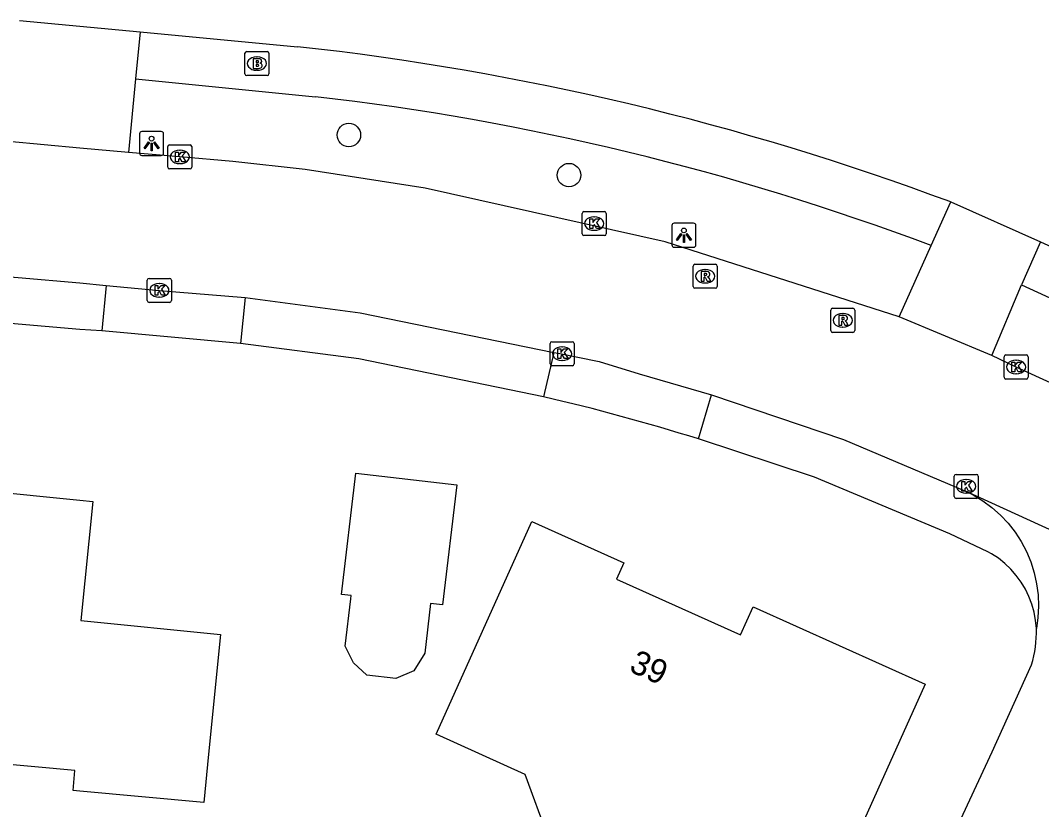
# Model space of a CAD drawing. Extents: x 162722 to 165099, y 384721 to 386283.
# Drawn here: x 163997.53 to 164039.98, y 385155.88 to 385188.68 of the extents above; entities that cross this region are included whole.
import ezdxf

# ---------------------------------------------------------------- set-up
doc = ezdxf.new("R2010")
doc.units = 0
for name, color, linetype in [('IMGEO_Boom', 7, 'Continuous'), ('IMGEO_Brandkraan', 7, 'Continuous'), ('IMGEO_Kolk', 7, 'Continuous'), ('IMGEO_Lichtpunt', 7, 'Continuous'), ('IMGEO_Pand', 7, 'Continuous'), ('IMGEO_Pand_nummerreeks', 7, 'Continuous'), ('IMGEO_Parkeervlak_open', 7, 'Continuous'), ('IMGEO_Rijbaan_lokaal_gesloten', 7, 'Continuous'), ('IMGEO_Rioolput', 7, 'Continuous'), ('IMGEO_Voetpad_open', 7, 'Continuous')]:
    doc.layers.add(name, color=color, linetype=linetype)

msp = doc.modelspace()

# ---------------------------------------------------------------- linework, layer by layer
at = {"layer": 'IMGEO_Boom'}
for centre in [(164011.185, 385183.923), (164020.336, 385182.255)]:
    msp.add_circle(centre, 0.489, dxfattribs=at)
at = {"layer": 'IMGEO_Brandkraan'}
for p, q in [((164006.863, 385186.466), (164006.863, 385187.318)), ((164006.938, 385187.392), (164007.79, 385187.392)), ((164007.351, 385187.172), (164007.376, 385187.172)), ((164007.864, 385187.318), (164007.864, 385186.466)), ((164007.79, 385186.392), (164006.938, 385186.392)), ((164007.374, 385186.612), (164007.349, 385186.612))]:
    msp.add_line(p, q, dxfattribs=at)
for points in [[(164006.863, 385186.466), (164006.863, 385187.318)], [(164006.938, 385187.392), (164007.79, 385187.392)], [(164007.864, 385187.318), (164007.864, 385186.466)], [(164007.211, 385187.092), (164007.211, 385186.692), (164007.424, 385186.692)], [(164007.442, 385187.092), (164007.211, 385187.092)], [(164007.39, 385187.011), (164007.336, 385187.011), (164007.336, 385186.935)], [(164007.336, 385186.935), (164007.389, 385186.935)], [(164007.398, 385186.859), (164007.336, 385186.859), (164007.336, 385186.778)], [(164007.336, 385186.778), (164007.398, 385186.778)], [(164007.79, 385186.392), (164006.938, 385186.392)]]:
    msp.add_lwpolyline(points, dxfattribs=at)
for centre, radius, start, end in [((164006.94, 385187.316), 0.0765, 91.552, 178.448), ((164006.94, 385187.316), 0.0765, 91.552, 178.448), ((164007.788, 385187.316), 0.0765, 1.552, 88.448), ((164007.788, 385187.316), 0.0765, 1.552, 88.448), ((164007.391, 385186.973), 0.0379, 267.8285, 90.9355), ((164007.399, 385186.818), 0.0404, 269.8759, 90.5077), ((164007.446, 385186.947), 0.145, 59.4692, 91.5367), ((164007.471, 385186.994), 0.0922, 285.5137, 58.1501), ((164007.476, 385186.802), 0.105, 301.3115, 78.989), ((164006.94, 385186.468), 0.0765, 181.552, 268.448), ((164006.94, 385186.468), 0.0765, 181.552, 268.448), ((164007.43, 385186.943), 0.251, 268.6676, 293.5347), ((164007.788, 385186.468), 0.0765, 271.552, 358.448), ((164007.788, 385186.468), 0.0765, 271.552, 358.448)]:
    msp.add_arc(centre, radius, start, end, dxfattribs=at)
for centre, major_axis, ratio, start_param, end_param in [((164007.35, 385186.892), (-0.387, 0.002), 0.722429, 4.712389, 7.853982), ((164007.375, 385186.892), (-0.39, 0.002), 0.717154, 1.570796, 4.712389)]:
    msp.add_ellipse(centre, major_axis=major_axis, ratio=ratio, start_param=start_param, end_param=end_param, dxfattribs=at)
at = {"layer": 'IMGEO_Kolk'}
for p, q in [((164003.656, 385182.587), (164003.656, 385183.439)), ((164003.731, 385183.513), (164004.583, 385183.513)), ((164004.657, 385183.439), (164004.657, 385182.587)), ((164004.144, 385183.293), (164004.169, 385183.293)), ((164004.583, 385182.513), (164003.731, 385182.513)), ((164004.167, 385182.733), (164004.142, 385182.733)), ((164020.882, 385179.814), (164020.882, 385180.666)), ((164020.957, 385180.74), (164021.809, 385180.74)), ((164021.37, 385180.52), (164021.395, 385180.52)), ((164021.883, 385180.666), (164021.883, 385179.814)), ((164021.393, 385179.96), (164021.368, 385179.96)), ((164021.809, 385179.74), (164020.957, 385179.74)), ((164002.805, 385177.038), (164002.805, 385177.89)), ((164002.88, 385177.964), (164003.732, 385177.964)), ((164003.806, 385177.89), (164003.806, 385177.038)), ((164003.293, 385177.744), (164003.318, 385177.744)), ((164003.732, 385176.964), (164002.88, 385176.964)), ((164003.316, 385177.184), (164003.291, 385177.184)), ((164019.625, 385175.332), (164020.477, 385175.332)), ((164019.55, 385174.406), (164019.55, 385175.258)), ((164020.038, 385175.112), (164020.063, 385175.112)), ((164020.551, 385175.258), (164020.551, 385174.406)), ((164020.061, 385174.552), (164020.036, 385174.552)), ((164038.423, 385173.853), (164038.423, 385174.705)), ((164038.498, 385174.779), (164039.35, 385174.779)), ((164038.911, 385174.559), (164038.936, 385174.559)), ((164039.424, 385174.705), (164039.424, 385173.853)), ((164020.477, 385174.332), (164019.625, 385174.332)), ((164038.934, 385173.999), (164038.909, 385173.999)), ((164039.35, 385173.779), (164038.498, 385173.779)), ((164036.351, 385168.891), (164036.351, 385169.743)), ((164036.426, 385169.817), (164037.278, 385169.817)), ((164037.352, 385169.743), (164037.352, 385168.891)), ((164036.839, 385169.597), (164036.864, 385169.597)), ((164036.862, 385169.037), (164036.837, 385169.037)), ((164037.278, 385168.817), (164036.426, 385168.817))]:
    msp.add_line(p, q, dxfattribs=at)
for points in [[(164003.656, 385182.587), (164003.656, 385183.439)], [(164003.731, 385183.513), (164004.583, 385183.513)], [(164004.657, 385183.439), (164004.657, 385182.587)], [(164003.977, 385183.213), (164004.1, 385183.213), (164004.1, 385183.062), (164004.23, 385183.213), (164004.394, 385183.213), (164004.248, 385183.062), (164004.401, 385182.813), (164004.249, 385182.813), (164004.164, 385182.977), (164004.1, 385182.91), (164004.1, 385182.813), (164003.977, 385182.813), (164003.977, 385183.213)], [(164004.583, 385182.513), (164003.731, 385182.513)], [(164020.882, 385179.814), (164020.882, 385180.666)], [(164020.957, 385180.74), (164021.809, 385180.74)], [(164021.203, 385180.44), (164021.326, 385180.44), (164021.326, 385180.289), (164021.456, 385180.44), (164021.62, 385180.44), (164021.474, 385180.289), (164021.627, 385180.04), (164021.475, 385180.04), (164021.39, 385180.204), (164021.326, 385180.137), (164021.326, 385180.04), (164021.203, 385180.04), (164021.203, 385180.44)], [(164021.883, 385180.666), (164021.883, 385179.814)], [(164021.809, 385179.74), (164020.957, 385179.74)], [(164002.805, 385177.038), (164002.805, 385177.89)], [(164002.88, 385177.964), (164003.732, 385177.964)], [(164003.806, 385177.89), (164003.806, 385177.038)], [(164003.126, 385177.664), (164003.249, 385177.664), (164003.249, 385177.513), (164003.379, 385177.664), (164003.543, 385177.664), (164003.397, 385177.513), (164003.55, 385177.264), (164003.398, 385177.264), (164003.313, 385177.428), (164003.249, 385177.361), (164003.249, 385177.264), (164003.126, 385177.264), (164003.126, 385177.664)], [(164003.732, 385176.964), (164002.88, 385176.964)], [(164019.625, 385175.332), (164020.477, 385175.332)], [(164019.55, 385174.406), (164019.55, 385175.258)], [(164019.871, 385175.032), (164019.994, 385175.032), (164019.994, 385174.881), (164020.124, 385175.032), (164020.288, 385175.032), (164020.142, 385174.881), (164020.295, 385174.632), (164020.143, 385174.632), (164020.058, 385174.796), (164019.994, 385174.729), (164019.994, 385174.632), (164019.871, 385174.632), (164019.871, 385175.032)], [(164020.551, 385175.258), (164020.551, 385174.406)], [(164038.423, 385173.853), (164038.423, 385174.705)], [(164038.498, 385174.779), (164039.35, 385174.779)], [(164038.744, 385174.479), (164038.867, 385174.479), (164038.867, 385174.328), (164038.997, 385174.479), (164039.161, 385174.479), (164039.015, 385174.328), (164039.168, 385174.079), (164039.016, 385174.079), (164038.931, 385174.243), (164038.867, 385174.176), (164038.867, 385174.079), (164038.744, 385174.079), (164038.744, 385174.479)], [(164039.424, 385174.705), (164039.424, 385173.853)], [(164020.477, 385174.332), (164019.625, 385174.332)], [(164039.35, 385173.779), (164038.498, 385173.779)], [(164036.351, 385168.891), (164036.351, 385169.743)], [(164036.426, 385169.817), (164037.278, 385169.817)], [(164037.352, 385169.743), (164037.352, 385168.891)], [(164036.672, 385169.517), (164036.795, 385169.517), (164036.795, 385169.366), (164036.925, 385169.517), (164037.089, 385169.517), (164036.943, 385169.366), (164037.096, 385169.117), (164036.944, 385169.117), (164036.859, 385169.281), (164036.795, 385169.214), (164036.795, 385169.117), (164036.672, 385169.117), (164036.672, 385169.517)], [(164037.278, 385168.817), (164036.426, 385168.817)]]:
    msp.add_lwpolyline(points, dxfattribs=at)
for centre, start, end in [((164003.733, 385183.437), 91.552, 178.448), ((164003.733, 385183.437), 91.552, 178.448), ((164004.581, 385183.437), 1.552, 88.448), ((164004.581, 385183.437), 1.552, 88.448), ((164003.733, 385182.589), 181.552, 268.448), ((164003.733, 385182.589), 181.552, 268.448), ((164004.581, 385182.589), 271.552, 358.448), ((164004.581, 385182.589), 271.552, 358.448), ((164020.959, 385180.664), 91.552, 178.448), ((164020.959, 385180.664), 91.552, 178.448), ((164021.807, 385180.664), 1.552, 88.448), ((164021.807, 385180.664), 1.552, 88.448), ((164020.959, 385179.816), 181.552, 268.448), ((164020.959, 385179.816), 181.552, 268.448), ((164021.807, 385179.816), 271.552, 358.448), ((164021.807, 385179.816), 271.552, 358.448), ((164002.882, 385177.888), 91.552, 178.448), ((164002.882, 385177.888), 91.552, 178.448), ((164003.73, 385177.888), 1.552, 88.448), ((164003.73, 385177.888), 1.552, 88.448), ((164002.882, 385177.04), 181.552, 268.448), ((164002.882, 385177.04), 181.552, 268.448), ((164003.73, 385177.04), 271.552, 358.448), ((164003.73, 385177.04), 271.552, 358.448), ((164019.627, 385175.256), 91.552, 178.448), ((164019.627, 385175.256), 91.552, 178.448), ((164020.475, 385175.256), 1.552, 88.448), ((164020.475, 385175.256), 1.552, 88.448), ((164038.5, 385174.703), 91.552, 178.448), ((164038.5, 385174.703), 91.552, 178.448), ((164039.348, 385174.703), 1.552, 88.448), ((164039.348, 385174.703), 1.552, 88.448), ((164019.627, 385174.408), 181.552, 268.448), ((164019.627, 385174.408), 181.552, 268.448), ((164020.475, 385174.408), 271.552, 358.448), ((164020.475, 385174.408), 271.552, 358.448), ((164038.5, 385173.855), 181.552, 268.448), ((164038.5, 385173.855), 181.552, 268.448), ((164039.348, 385173.855), 271.552, 358.448), ((164039.348, 385173.855), 271.552, 358.448), ((164036.428, 385169.741), 91.552, 178.448), ((164036.428, 385169.741), 91.552, 178.448), ((164037.276, 385169.741), 1.552, 88.448), ((164037.276, 385169.741), 1.552, 88.448), ((164036.428, 385168.893), 181.552, 268.448), ((164036.428, 385168.893), 181.552, 268.448), ((164037.276, 385168.893), 271.552, 358.448), ((164037.276, 385168.893), 271.552, 358.448)]:
    msp.add_arc(centre, 0.0765, start, end, dxfattribs=at)
for centre, major_axis, ratio, start_param, end_param in [((164004.143, 385183.013), (-0.387, 0.002), 0.722429, 4.712389, 7.853982), ((164004.168, 385183.013), (-0.39, 0.002), 0.717154, 1.570796, 4.712389), ((164021.369, 385180.24), (-0.387, 0.002), 0.722429, 4.712389, 7.853982), ((164021.394, 385180.24), (-0.39, 0.002), 0.717154, 1.570796, 4.712389), ((164003.292, 385177.464), (-0.387, 0.002), 0.722429, 4.712389, 7.853982), ((164003.317, 385177.464), (-0.39, 0.002), 0.717154, 1.570796, 4.712389), ((164020.037, 385174.832), (-0.387, 0.002), 0.722429, 4.712389, 7.853982), ((164020.062, 385174.832), (-0.39, 0.002), 0.717154, 1.570796, 4.712389), ((164038.91, 385174.279), (-0.387, 0.002), 0.722429, 4.712389, 7.853982), ((164038.935, 385174.279), (-0.39, 0.002), 0.717154, 1.570796, 4.712389), ((164036.838, 385169.317), (-0.387, 0.002), 0.722429, 4.712389, 7.853982), ((164036.863, 385169.317), (-0.39, 0.002), 0.717154, 1.570796, 4.712389)]:
    msp.add_ellipse(centre, major_axis=major_axis, ratio=ratio, start_param=start_param, end_param=end_param, dxfattribs=at)
at = {"layer": 'IMGEO_Lichtpunt'}
for p, q in [((164002.484, 385183.974), (164002.484, 385183.167)), ((164002.484, 385183.974), (164002.484, 385183.167)), ((164003.386, 385184.069), (164002.578, 385184.069)), ((164003.386, 385184.069), (164002.578, 385184.069)), ((164003.48, 385183.167), (164003.48, 385183.974)), ((164003.48, 385183.167), (164003.48, 385183.974)), ((164002.578, 385183.073), (164003.386, 385183.073)), ((164002.578, 385183.073), (164003.386, 385183.073)), ((164024.615, 385180.159), (164024.615, 385179.352)), ((164024.615, 385180.159), (164024.615, 385179.352)), ((164025.517, 385180.254), (164024.709, 385180.254)), ((164025.517, 385180.254), (164024.709, 385180.254)), ((164025.611, 385179.352), (164025.611, 385180.159)), ((164025.611, 385179.352), (164025.611, 385180.159)), ((164024.709, 385179.258), (164025.517, 385179.258)), ((164024.709, 385179.258), (164025.517, 385179.258))]:
    msp.add_line(p, q, dxfattribs=at)
for points in [[(164002.858, 385183.638), (164002.897, 385183.61), (164002.709, 385183.348), (164002.671, 385183.375), (164002.858, 385183.638)], [(164002.96, 385183.59), (164003.007, 385183.59), (164003.007, 385183.268), (164002.96, 385183.268), (164002.96, 385183.59)], [(164003.07, 385183.61), (164003.108, 385183.637), (164003.295, 385183.375), (164003.256, 385183.347), (164003.07, 385183.61)], [(164024.989, 385179.823), (164025.028, 385179.795), (164024.84, 385179.533), (164024.802, 385179.56), (164024.989, 385179.823)], [(164025.091, 385179.775), (164025.138, 385179.775), (164025.138, 385179.453), (164025.091, 385179.453), (164025.091, 385179.775)], [(164025.201, 385179.795), (164025.239, 385179.822), (164025.426, 385179.56), (164025.387, 385179.532), (164025.201, 385179.795)]]:
    msp.add_lwpolyline(points, dxfattribs=at)
for centre in [(164002.983, 385183.772), (164025.114, 385179.957)]:
    msp.add_circle(centre, 0.0994, dxfattribs=at)
for centre, start, end in [((164002.578, 385183.974), 90, 180), ((164002.578, 385183.974), 90, 180), ((164003.386, 385183.974), 0, 90), ((164003.386, 385183.974), 0, 90), ((164002.578, 385183.167), 180, 270), ((164002.578, 385183.167), 180, 270), ((164003.386, 385183.167), 270, 0), ((164003.386, 385183.167), 270, 360), ((164024.709, 385180.159), 90, 180), ((164024.709, 385180.159), 90, 180), ((164025.517, 385180.159), 0, 90), ((164025.517, 385180.159), 0, 90), ((164024.709, 385179.352), 180, 270), ((164024.709, 385179.352), 180, 270), ((164025.517, 385179.352), 270, 0), ((164025.517, 385179.352), 270, 360)]:
    msp.add_arc(centre, 0.0946, start, end, dxfattribs=at)
at = {"layer": 'IMGEO_Pand'}
for points in [[(163999.799, 385157.513), (163993.131, 385158.112), (163993.327, 385160.298), (163985.208, 385161.028), (163985.654, 385165.99), (163986.101, 385170.969), (163991.921, 385170.446), (163991.842, 385169.561), (164000, 385168.741), (164000.546, 385168.686), (164000.046, 385163.745), (164005.853, 385163.162), (164005.353, 385158.188), (164005.151, 385156.183), (164000, 385156.652), (163999.725, 385156.677), (163999.799, 385157.513)], [(164011.371, 385161.981), (164011.029, 385162.678), (164011.262, 385164.644), (164011.278, 385164.781), (164010.878, 385164.828), (164011.477, 385169.873), (164015.672, 385169.375), (164015.08, 385164.39), (164014.581, 385164.449), (164014.337, 385162.39), (164013.891, 385161.655), (164013.131, 385161.334), (164011.938, 385161.476), (164011.371, 385161.981)], [(164019.476, 385154.742), (164018.52, 385157.342), (164014.811, 385159.012), (164016.741, 385163.298), (164018.794, 385167.856), (164022.613, 385166.136), (164022.31, 385165.462), (164027.465, 385163.141), (164027.993, 385164.312), (164035.144, 385161.091), (164030.125, 385149.945), (164025.567, 385151.998), (164022.941, 385153.181), (164019.476, 385154.742)]]:
    msp.add_lwpolyline(points, dxfattribs=at)
at = {"layer": 'IMGEO_Parkeervlak_open'}
for points in [[(164000.92, 385175.782), (164000, 385175.844), (163980.454, 385177.525)], [(164019.273, 385173.042), (164011.601, 385174.616), (164006.685, 385175.256)], [(164039.766, 385163.405), (164039.734, 385163.747), (164039.672, 385164.085), (164039.579, 385164.415), (164039.458, 385164.737), (164039.308, 385165.046), (164039.132, 385165.34), (164038.929, 385165.618), (164038.703, 385165.876), (164038.455, 385166.113), (164038.186, 385166.327), (164037.899, 385166.516), (164037.754, 385166.599), (164036.166, 385167.339), (164030.547, 385169.706), (164025.714, 385171.29)]]:
    msp.add_lwpolyline(points, dxfattribs=at)
at = {"layer": 'IMGEO_Rijbaan_lokaal_gesloten'}
for points in [[(164002.022, 385183.193), (164000, 385183.379), (163997.041, 385183.651)], [(164034.061, 385176.359), (164024.328, 385179.48), (164014.356, 385181.719), (164009.373, 385182.493), (164006.361, 385182.82), (164004.157, 385183.013), (164002.022, 385183.193)], [(163980.657, 385179.445), (163982.043, 385179.328), (164000, 385177.774), (164001.089, 385177.667)], [(164001.089, 385177.667), (164003.306, 385177.464), (164006.878, 385177.162)], [(164006.878, 385177.162), (164011.653, 385176.534), (164019.703, 385174.889)], [(164037.91, 385174.757), (164034.061, 385176.359)], [(164019.703, 385174.889), (164019.892, 385174.859), (164021.592, 385174.502), (164023.254, 385173.995), (164026.265, 385173.125)], [(164049.034, 385169.655), (164038.924, 385174.279), (164037.91, 385174.757)], [(164026.265, 385173.125), (164031.751, 385171.269), (164036.795, 385169.137)], [(164052.042, 385162.153), (164051.9, 385162.23), (164036.795, 385169.137)], [(164036.795, 385169.137), (164037.142, 385168.962), (164037.542, 385168.718), (164037.919, 385168.439), (164038.269, 385168.127), (164038.59, 385167.785), (164038.879, 385167.416), (164039.134, 385167.023), (164039.353, 385166.608), (164039.534, 385166.176), (164039.676, 385165.729), (164039.777, 385165.271), (164039.837, 385164.806), (164039.855, 385164.338), (164039.832, 385163.869), (164039.766, 385163.405)], [(164034.788, 385151.483), (164035.203, 385152.376), (164035.523, 385153.106), (164037.924, 385158.288), (164039.57, 385161.899)]]:
    msp.add_lwpolyline(points, dxfattribs=at)
msp.add_arc((164034.63, 385163.308), 5.137, 344.084, 1.0857, dxfattribs=at)
at = {"layer": 'IMGEO_Rioolput'}
for p, q in [((164025.497, 385177.625), (164025.497, 385178.477)), ((164025.572, 385178.551), (164026.424, 385178.551)), ((164025.985, 385178.331), (164026.01, 385178.331)), ((164026.498, 385178.477), (164026.498, 385177.625)), ((164026.424, 385177.551), (164025.572, 385177.551)), ((164026.008, 385177.771), (164025.983, 385177.771)), ((164031.215, 385175.794), (164031.215, 385176.646)), ((164031.29, 385176.72), (164032.142, 385176.72)), ((164032.216, 385176.646), (164032.216, 385175.794)), ((164031.703, 385176.5), (164031.728, 385176.5)), ((164032.142, 385175.72), (164031.29, 385175.72)), ((164031.726, 385175.94), (164031.701, 385175.94))]:
    msp.add_line(p, q, dxfattribs=at)
for points in [[(164025.497, 385177.625), (164025.497, 385178.477)], [(164025.572, 385178.551), (164026.424, 385178.551)], [(164026.086, 385178.249), (164025.834, 385178.251), (164025.834, 385177.851)], [(164026.498, 385178.477), (164026.498, 385177.625)], [(164025.834, 385177.851), (164025.958, 385177.851), (164025.958, 385178.013), (164025.969, 385178.013)], [(164026.012, 385178.17), (164025.958, 385178.17), (164025.958, 385178.089)], [(164025.958, 385178.089), (164026.01, 385178.089)], [(164026.016, 385177.984), (164026.087, 385177.851), (164026.227, 385177.851), (164026.162, 385177.977)], [(164026.424, 385177.551), (164025.572, 385177.551)], [(164031.215, 385175.794), (164031.215, 385176.646)], [(164031.29, 385176.72), (164032.142, 385176.72)], [(164032.216, 385176.646), (164032.216, 385175.794)], [(164031.804, 385176.418), (164031.552, 385176.42), (164031.552, 385176.02)], [(164031.552, 385176.02), (164031.676, 385176.02), (164031.676, 385176.182), (164031.687, 385176.182)], [(164031.73, 385176.339), (164031.676, 385176.339), (164031.676, 385176.258)], [(164031.676, 385176.258), (164031.728, 385176.258)], [(164031.734, 385176.153), (164031.805, 385176.02), (164031.945, 385176.02), (164031.88, 385176.146)], [(164032.142, 385175.72), (164031.29, 385175.72)]]:
    msp.add_lwpolyline(points, dxfattribs=at)
for centre, radius, start, end in [((164025.574, 385178.475), 0.0765, 91.552, 178.448), ((164025.574, 385178.475), 0.0765, 91.552, 178.448), ((164026.085, 385178.139), 0.109, 350.3612, 89.416), ((164026.422, 385178.475), 0.0765, 1.552, 88.448), ((164026.422, 385178.475), 0.0765, 1.552, 88.448), ((164025.968, 385177.96), 0.0533, 26.0293, 88.6989), ((164025.994, 385178.278), 0.19, 274.7715, 282.9687), ((164026.018, 385178.074), 0.0964, 77.0061, 93.1865), ((164026.032, 385178.131), 0.0378, 276.6634, 79.6772), ((164026.083, 385178.139), 0.112, 277.5842, 350.9817), ((164026.067, 385177.924), 0.108, 29.5134, 73.7905), ((164025.574, 385177.627), 0.0765, 181.552, 268.448), ((164025.574, 385177.627), 0.0765, 181.552, 268.448), ((164026.422, 385177.627), 0.0765, 271.552, 358.448), ((164026.422, 385177.627), 0.0765, 271.552, 358.448), ((164031.292, 385176.644), 0.0765, 91.552, 178.448), ((164031.292, 385176.644), 0.0765, 91.552, 178.448), ((164032.14, 385176.644), 0.0765, 1.552, 88.448), ((164032.14, 385176.644), 0.0765, 1.552, 88.448), ((164031.686, 385176.129), 0.0533, 26.0293, 88.6989), ((164031.712, 385176.447), 0.19, 274.7715, 282.9687), ((164031.736, 385176.243), 0.0964, 77.0061, 93.1865), ((164031.75, 385176.3), 0.0378, 276.6634, 79.6772), ((164031.803, 385176.308), 0.109, 350.3612, 89.416), ((164031.801, 385176.308), 0.112, 277.5842, 350.9817), ((164031.785, 385176.093), 0.108, 29.5134, 73.7905), ((164031.292, 385175.796), 0.0765, 181.552, 268.448), ((164031.292, 385175.796), 0.0765, 181.552, 268.448), ((164032.14, 385175.796), 0.0765, 271.552, 358.448), ((164032.14, 385175.796), 0.0765, 271.552, 358.448)]:
    msp.add_arc(centre, radius, start, end, dxfattribs=at)
for centre, major_axis, ratio, start_param, end_param in [((164025.984, 385178.051), (-0.387, 0.002), 0.722429, 4.712389, 7.853982), ((164026.009, 385178.051), (-0.39, 0.002), 0.717154, 1.570796, 4.712389), ((164031.702, 385176.22), (-0.387, 0.002), 0.722429, 4.712389, 7.853982), ((164031.727, 385176.22), (-0.39, 0.002), 0.717154, 1.570796, 4.712389)]:
    msp.add_ellipse(centre, major_axis=major_axis, ratio=ratio, start_param=start_param, end_param=end_param, dxfattribs=at)
at = {"layer": 'IMGEO_Voetpad_open'}
for points in [[(163997.498, 385188.685), (164000, 385188.451), (164002.51, 385188.217)], [(164002.51, 385188.217), (164002.32, 385186.259)], [(164002.51, 385188.217), (164009.05, 385187.592)], [(164002.32, 385186.259), (164002.022, 385183.193)], [(164002.32, 385186.259), (164009.796, 385185.514)], [(164035.388, 385179.326), (164036.204, 385181.139)], [(164036.204, 385181.139), (164039.945, 385179.482)], [(164034.061, 385176.359), (164035.388, 385179.326)], [(164039.945, 385179.482), (164039.144, 385177.688)], [(164039.945, 385179.482), (164072.64, 385164.57)], [(164001.089, 385177.667), (164000.92, 385175.782)], [(164037.91, 385174.757), (164039.144, 385177.688)], [(164039.144, 385177.688), (164050.39, 385172.544), (164049.034, 385169.655)], [(164006.878, 385177.162), (164006.685, 385175.256)], [(164006.685, 385175.256), (164000.92, 385175.782)], [(164019.703, 385174.889), (164019.273, 385173.042)], [(164025.714, 385171.29), (164026.265, 385173.125)]]:
    msp.add_lwpolyline(points, dxfattribs=at)
for centre, radius, start, end in [((163996.852, 385075.903), 112.353, 69.49693, 83.76696), ((163997.66, 385079.307), 106.898, 69.33302, 83.48118), ((164000.145, 385090.003), 85.213, 72.53863, 77.02793)]:
    msp.add_arc(centre, radius, start, end, dxfattribs=at)

# ---------------------------------------------------------------- texts
at = {"layer": 'IMGEO_Pand_nummerreeks'}
msp.add_text('39', height=1, rotation=335.7607, dxfattribs=at).set_placement((164022.788, 385161.65))

doc.saveas('drawing.dxf')
